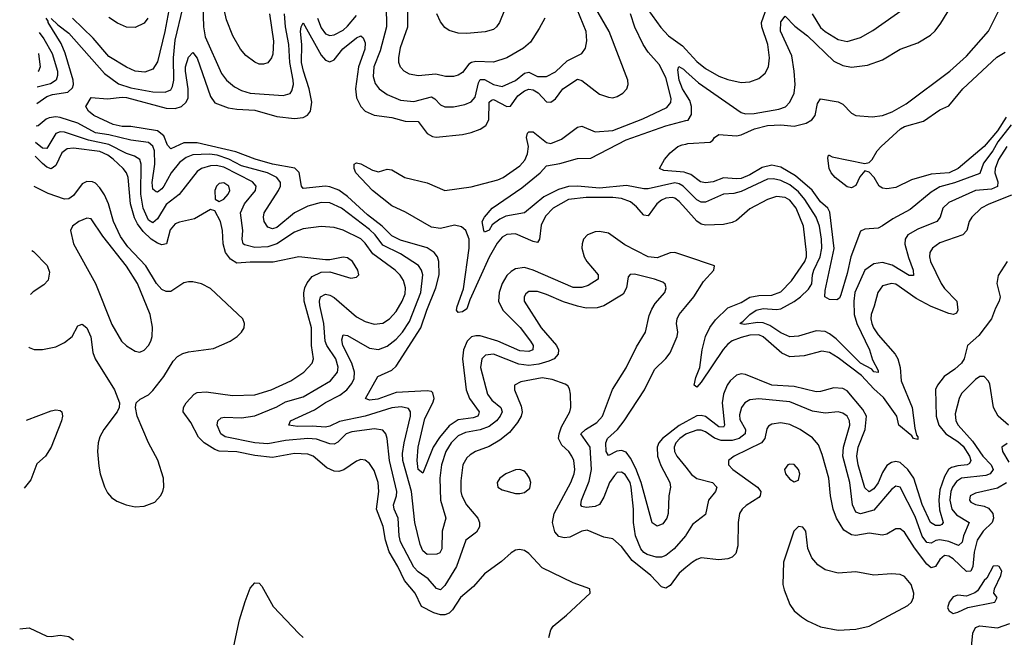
# Model space of a CAD drawing. Header units: inches. Extents: x 1694797 to 1849917, y 907313 to 1017959.
# Tile 266 of 656: x 1696987 to 1701441, y 981691 to 984483. Entities that reach past the tile are written whole.
import ezdxf

# ---------------------------------------------------------------- set-up
doc = ezdxf.new("R2010")
doc.units = ezdxf.units.IN
doc.header["$MEASUREMENT"] = 0
doc.layers.add('B6998', color=7, linetype='Continuous')
doc.layers.add('B7908', color=7, linetype='Continuous')

msp = doc.modelspace()

# ---------------------------------------------------------------- linework, layer by layer
at = {"layer": 'B6998', "color": 5}
for points, elevation in [([(1698117.1, 984510), (1698134.4, 984385.6), (1698132.3, 984327.7), (1698126.4, 984310), (1698110, 984287.7), (1698090, 984281.3), (1698070, 984282.2), (1698050, 984290.2), (1698010, 984320.8), (1697986.4, 984350), (1697951.1, 984410), (1697922.1, 984482.1), (1697893.5, 984610)], 860), ([(1699205.8, 984590), (1699157.6, 984470), (1699144, 984450), (1699130, 984439.1), (1699092.1, 984427.9), (1699010, 984420.6), (1698970, 984422.3), (1698930, 984434.4), (1698910, 984448), (1698890, 984473.7), (1698874.5, 984510)], 880), ([(1697130, 984488.9), (1697159.6, 984459.6), (1697210, 984421.5), (1697370, 984240.3), (1697433.3, 984193.3), (1697490, 984174.1), (1697590, 984156.4), (1697645.1, 984154.9), (1697670, 984165.5), (1697678.7, 984181.3), (1697683.7, 984210), (1697683, 984310), (1697690.8, 984390), (1697724.8, 984535.2)], 840), ([(1697666.3, 984550), (1697644.2, 984430), (1697610, 984292), (1697590, 984258.6), (1697553.7, 984246.3), (1697510, 984249.6), (1697470, 984267.6), (1697390, 984317), (1697318.9, 984398.9), (1697225.6, 984490)], 860), ([(1700000, 983413.6), (1699950, 983430.5), (1699930, 983428.8), (1699870, 983406.7), (1699830, 983411.1), (1699724.5, 983464.5), (1699650, 983517.3), (1699610, 983524.9), (1699590, 983523), (1699556.1, 983510), (1699538, 983490), (1699530.7, 983470), (1699529.6, 983450), (1699541.1, 983410), (1699552.7, 983390), (1699603.3, 983330), (1699603.5, 983310), (1699558.2, 983281.8), (1699530, 983271.5), (1699490, 983272), (1699310, 983350.6), (1699270, 983362.2), (1699230, 983356.4), (1699210, 983344.5), (1699190, 983325.7), (1699169.7, 983290), (1699155.5, 983250), (1699153.4, 983210), (1699172.8, 983170), (1699250.7, 983090.7), (1699297.9, 983030), (1699309.5, 983010), (1699308, 982990), (1699290, 982982.6), (1699250, 982985.6), (1699150, 983029.4), (1699070, 983053), (1699050, 983054.1), (1699031, 983049), (1699011.5, 983030), (1698994.6, 982990), (1698989.8, 982950), (1699006.7, 982810), (1699022.2, 982770), (1699064.7, 982710), (1699061.8, 982698.2), (1699058.7, 982690), (1699037.9, 982682.1), (1698970, 982674.3), (1698930, 982646.3), (1698886.4, 982593.6), (1698858.1, 982550), (1698810, 982432.8), (1698789.5, 982450), (1698785.7, 982490), (1698789.6, 982550), (1698820.2, 982679.8), (1698856.2, 982750), (1698861.5, 982770), (1698856, 982796), (1698850, 982801.8), (1698830, 982804.7), (1698690, 982797.5), (1698606.6, 982766.6), (1698570, 982762.1), (1698551.2, 982770), (1698607, 982870), (1698670, 982898.4), (1698690, 982915.9), (1698802.1, 983090), (1698828.3, 983170), (1698869.3, 983270), (1698885, 983330), (1698883, 983390), (1698876.3, 983410), (1698862.6, 983430), (1698830.7, 983450.7), (1698710, 983485.8), (1698670, 983505.2), (1698626.7, 983550), (1698560.9, 983600.9), (1698470, 983684.1), (1698430, 983711.7), (1698390, 983727.7), (1698370, 983729.9), (1698270, 983719), (1698261.7, 983730), (1698251.9, 983791.9), (1698231.1, 983811.2), (1698130, 983829.5), (1698051.9, 983851.9), (1697965.1, 983885.1), (1697790, 983925.8), (1697730, 983926.3), (1697670, 983899.1), (1697655, 983915), (1697638.3, 983958.3), (1697610, 983981), (1697490, 983999.4), (1697450, 983999.2), (1697410, 984008.6), (1697323.1, 984050), (1697298.5, 984070), (1697286.8, 984090), (1697310, 984130.4), (1697384.7, 984124.7), (1697450, 984132.3), (1697470, 984131), (1697650, 984082.8), (1697690, 984082), (1697719.1, 984090), (1697740.8, 984110), (1697748.4, 984130), (1697748.7, 984170), (1697736.4, 984250), (1697737.4, 984270), (1697750, 984313.7), (1697770, 984334.3), (1697790, 984309), (1697850, 984135), (1697870, 984107.6), (1697930, 984084.3), (1697970, 984077.7), (1698050, 984074.5), (1698150, 984045.4), (1698230, 984036.6), (1698270, 984040.1), (1698289.5, 984050.5), (1698302.5, 984070), (1698308.3, 984110), (1698296.5, 984170), (1698270.5, 984250), (1698262.3, 984290), (1698262.9, 984370), (1698257.5, 984430), (1698260.7, 984450), (1698270, 984468.7), (1698350, 984322.4), (1698370, 984300.1), (1698390, 984291.9), (1698410, 984301.4), (1698449.2, 984350.8), (1698510, 984400.7), (1698530, 984409.3), (1698541.2, 984401.2), (1698550, 984378.8), (1698548.7, 984350), (1698519.8, 984270), (1698505.3, 984170), (1698510.1, 984130), (1698530, 984090.2), (1698550, 984069.4), (1698590, 984051.3), (1698670, 984039.9), (1698730, 984023.6), (1698790, 984021.8), (1698830, 983968.1), (1698854, 983954), (1698871.1, 983951.1), (1698990, 983964.2), (1699030, 983973.2), (1699070, 983988.6), (1699095.2, 984004.8), (1699109.9, 984030), (1699110.3, 984109.7), (1699120.8, 984119.2), (1699130, 984122.7), (1699190, 984090.4), (1699207.5, 984092.5), (1699240.7, 984139.3), (1699270, 984161.5), (1699290, 984168.4), (1699310, 984165.3), (1699331.8, 984151.8), (1699370, 984110.8), (1699390, 984110.1), (1699410, 984124.8), (1699444.1, 984170), (1699510, 984213.5), (1699530, 984208.1), (1699610, 984146), (1699650, 984131.9), (1699670, 984130.1), (1699690, 984135.1), (1699715.9, 984150), (1699732.9, 984170), (1699739.5, 984190), (1699738.4, 984210), (1699652.9, 984430), (1699570, 984574.3)], 820), ([(1697815.8, 984550), (1697817.8, 984450), (1697825.3, 984405.3), (1697900, 984240), (1697921.8, 984210), (1697959.3, 984179.3), (1697990, 984162.1), (1698030, 984151.1), (1698179.4, 984140.6), (1698210, 984148.6), (1698218.7, 984161.3), (1698225.6, 984190), (1698224, 984210), (1698209.7, 984289.7), (1698205.1, 984370), (1698188.9, 984451.1), (1698184.5, 984510)], 840), ([(1698645.3, 984545.3), (1698646.1, 984450), (1698617.4, 984342.6), (1698588.5, 984270), (1698585.5, 984225.5), (1698594.7, 984194.7), (1698612.9, 984170), (1698650, 984144.2), (1698710, 984118.3), (1698770, 984113), (1698850, 984134.8), (1698865.3, 984125.3), (1698890, 984097.4), (1698910, 984089.5), (1698950, 984089), (1699001.1, 984098.9), (1699030, 984110.9), (1699047.5, 984132.5), (1699062.5, 984197.5), (1699070, 984211.9), (1699090, 984212.4), (1699130.5, 984189.5), (1699170, 984180.3), (1699230, 984207.4), (1699270, 984241.8), (1699290, 984245), (1699330, 984226.1), (1699370, 984225.5), (1699410, 984247.5), (1699463.6, 984296.4), (1699529.7, 984330), (1699545.8, 984354.2), (1699552.2, 984387.8), (1699549.1, 984430), (1699508.3, 984528.3)], 840), ([(1699361.8, 984490), (1699337.6, 984442.4), (1699298.2, 984381.8), (1699266.4, 984353.6), (1699190, 984310.8), (1699130, 984290.7), (1699050, 984294.3), (1699031.1, 984288.9), (1699018.9, 984281.1), (1698990, 984244.7), (1698970, 984231.4), (1698950, 984226.5), (1698913.4, 984226.6), (1698870, 984236), (1698790, 984229.4), (1698750, 984236.2), (1698726, 984250), (1698710, 984268.7), (1698702, 984290), (1698701.4, 984310), (1698710, 984357), (1698742.2, 984450), (1698742.3, 984570)], 860), ([(1697064.1, 984104.2), (1697110, 984135.1), (1697135, 984145), (1697205.5, 984154.5), (1697225.3, 984174.7), (1697229.9, 984190), (1697228.9, 984210), (1697192.1, 984332.1), (1697174.6, 984374.6), (1697115.3, 984470), (1697116.4, 984476.4), (1697106.2, 984490)], 840), ([(1697566, 984490), (1697550, 984466.5), (1697510, 984447.1), (1697470, 984449.2), (1697430, 984467.2), (1697390, 984493.2)], 880), ([(1698334.2, 984490), (1698350, 984446.1), (1698370, 984419.3), (1698390, 984410.6), (1698410, 984414.3), (1698450, 984436), (1698470, 984453), (1698510, 984502.2)], 840), ([(1700000, 983627.4), (1699970, 983660.9), (1699950, 983676), (1699938.4, 983678.4), (1699910, 983675.7), (1699890, 983666.7), (1699869.8, 983650.2), (1699830, 983596.8), (1699810, 983599.4), (1699777.1, 983637.1), (1699750, 983659.5), (1699710, 983674.8), (1699670, 983678.9), (1699550, 983678.9), (1699470, 983669.5), (1699399.8, 983630), (1699365.1, 983594.9), (1699346.5, 983553.5), (1699338.6, 983490), (1699330, 983475.8), (1699310, 983479.7), (1699230, 983514.5), (1699190, 983512.2), (1699170, 983500.1), (1699146.9, 983473.1), (1699110.5, 983409.5), (1699023.5, 983216.5), (1699010, 983176.1), (1698990, 983162.4), (1698970, 983158.7), (1698963, 983170), (1698965.6, 983185.6), (1698994.5, 983265.5), (1699019.8, 983450), (1699019.8, 983490), (1699004.6, 983530), (1698986.2, 983546.2), (1698954.3, 983554.3), (1698890, 983539.5), (1698850, 983544.7), (1698732.5, 983612.5), (1698670, 983641), (1698582.7, 983710), (1698508.2, 983790), (1698499.7, 983810), (1698500.7, 983830), (1698510, 983835.6), (1698530, 983830.8), (1698582.7, 983802.7), (1698610, 983795), (1698650, 983806.8), (1698670, 983804.7), (1698729.2, 983769.2), (1698830, 983745.4), (1698910, 983710.5), (1699030, 983726.8), (1699150, 983758.3), (1699173.8, 983770), (1699250, 983822.3), (1699271.6, 983848.4), (1699283.9, 983876.1), (1699288.9, 983910), (1699280.1, 983950), (1699283.7, 983970), (1699290, 983975.4), (1699310, 983975.1), (1699370, 983926.9), (1699390, 983923), (1699437.6, 983942.4), (1699510, 983996.4), (1699530, 984000.9), (1699590, 983975.9), (1699670, 983982.3), (1699805.8, 984034.2), (1699914.6, 984085.4), (1699932.2, 984107.8), (1699934, 984126), (1699910, 984221), (1699879.7, 984279.8), (1699830, 984336), (1699807, 984370), (1699770, 984449), (1699750.4, 984510)], 780), ([(1699828.7, 984528.7), (1699886.8, 984446.8), (1699922.2, 984410), (1699984.7, 984364.7), (1700000, 984348.2)], 780), ([(1697074.5, 984424.5), (1697095.9, 984395.9), (1697134, 984330), (1697157.6, 984250), (1697158.5, 984230), (1697152.7, 984210), (1697126.6, 984193.4), (1697066.5, 984177.2)], 860), ([(1697071.4, 984329.6), (1697072.2, 984327.8), (1697080.1, 984270), (1697072.3, 984250), (1697068.8, 984247.9)], 880), ([(1700000, 984146), (1699985, 984170), (1699970, 984209.8), (1699963.7, 984256.3), (1699968.2, 984271.8), (1699990, 984258.4), (1700000, 984249.3)], 760), ([(1700000, 982152.8), (1699998.2, 982150), (1699946.9, 982090), (1699910, 982060.5), (1699890, 982053.1), (1699866.5, 982053.5), (1699825, 982065), (1699810, 982074.5), (1699797.3, 982090), (1699772.5, 982150), (1699763.5, 982210), (1699763.3, 982270), (1699753.4, 982370), (1699748.3, 982390), (1699726.6, 982426.6), (1699710, 982437.8), (1699690, 982435.8), (1699677.5, 982422.5), (1699655.3, 982390), (1699630, 982324.2), (1699609.2, 982290.8), (1699590, 982282.4), (1699550, 982277.6), (1699530, 982281.7), (1699525.6, 982290), (1699528.9, 982310), (1699563.7, 982396.3), (1699573.7, 982450), (1699567.5, 982550), (1699524.9, 982610), (1699545.8, 982630), (1699598, 982662), (1699623.6, 982690), (1699669.3, 982810.7), (1699730, 982908.9), (1699776.8, 983003.2), (1699817.8, 983070), (1699833.8, 983146.2), (1699845.8, 983174.2), (1699860.9, 983199.1), (1699904.8, 983250), (1699912, 983270), (1699907.3, 983287.3), (1699895.9, 983295.9), (1699858.4, 983310), (1699767.4, 983332.6), (1699748.4, 983331.6), (1699739.9, 983320.1), (1699732.3, 983270), (1699717.5, 983242.5), (1699630.1, 983189.9), (1699599.4, 983180.6), (1699550, 983179), (1699510, 983187.3), (1699447, 983207), (1699370, 983241.1), (1699330, 983253.3), (1699290, 983254), (1699276.3, 983243.7), (1699268.3, 983230), (1699269.3, 983210), (1699346.2, 983090), (1699415, 983010), (1699423.6, 982990), (1699422.2, 982970), (1699404.2, 982950), (1699380.9, 982939.1), (1699334.8, 982925.2), (1699290, 982919), (1699245.6, 982925.6), (1699130, 982970.7), (1699093.4, 982966.6), (1699076.8, 982950), (1699071.8, 982910), (1699103.9, 982790), (1699122.5, 982762.5), (1699163.5, 982730), (1699170.1, 982710), (1699161.2, 982690), (1699143.9, 982670), (1699110, 982643.4), (1699070, 982628.5), (1699003.2, 982616.8), (1698970, 982601.3), (1698939.4, 982570), (1698914.1, 982530), (1698894.5, 982470), (1698887, 982410), (1698890.5, 982310), (1698914.3, 982230), (1698898.3, 982170), (1698896, 982090), (1698887.7, 982072.3), (1698874.1, 982065.9), (1698830, 982064.7), (1698810, 982081.2), (1698798.7, 982110), (1698775.1, 982210), (1698759.9, 982350), (1698719.5, 982490), (1698719.1, 982520.9), (1698726.5, 982570), (1698754.6, 982690), (1698755.3, 982710), (1698745.5, 982725.5), (1698713.1, 982733.1), (1698670, 982728), (1698550, 982690.7), (1698434, 982666), (1698390, 982645.1), (1698370, 982640.6), (1698310, 982645.9), (1698243.6, 982643.6), (1698204.5, 982650), (1698212.4, 982670), (1698320.8, 982719.2), (1698370, 982751.7), (1698434.8, 982785.2), (1698466.1, 982810), (1698490, 982837.8), (1698499.3, 982860.7), (1698501.7, 982890), (1698490.2, 982930.2), (1698449.5, 983010), (1698444.6, 983035.4), (1698450, 983057.7), (1698470, 983055), (1698570, 982997.5), (1698610, 982992.3), (1698650, 983006.6), (1698690, 983038.8), (1698718.9, 983070), (1698750, 983117.8), (1698800.9, 983250), (1698810.3, 983330), (1698804.9, 983350), (1698791.2, 983371.2), (1698710, 983425), (1698630, 983463.7), (1698595.3, 983510), (1698570, 983534.8), (1698443.4, 983630), (1698390, 983655.4), (1698350, 983655.9), (1698290, 983639.9), (1698230, 983609.5), (1698150, 983543.9), (1698130, 983537.5), (1698110, 983544.2), (1698093.2, 983570), (1698089.9, 983590), (1698093.5, 983610), (1698158.2, 983710), (1698166.4, 983730), (1698166.6, 983746.6), (1698150.6, 983770), (1698107.8, 983790), (1697990, 983822.8), (1697932.7, 983852.7), (1697879.8, 983870), (1697845.3, 983874.7), (1697770, 983872.1), (1697740.4, 983859.6), (1697710, 983836.7), (1697672.3, 983790), (1697639.7, 983730), (1697630, 983718.1), (1697610, 983703.8), (1697604.9, 983704.9), (1697590, 983716.3), (1697586.3, 983746.3), (1697598.8, 983830), (1697596.8, 983890), (1697590, 983911), (1697570, 983928.2), (1697490, 983938.6), (1697390, 983962.4), (1697330, 983971.5), (1697250, 984015.3), (1697170, 984040.1), (1697150, 984043), (1697120.7, 984039.3), (1697106.3, 984033.7), (1697070, 984002.5), (1697060.8, 984001.8)], 840), ([(1700000, 983718.4), (1699988.5, 983730), (1699970, 983741.2), (1699950, 983745.2), (1699830, 983717.8), (1699810, 983717.7), (1699732.6, 983732.6), (1699610, 983720.6), (1699510, 983730.2), (1699470, 983728.4), (1699424.4, 983715.6), (1699358, 983682), (1699270.1, 983609.9), (1699185.6, 983594.4), (1699158.3, 983581.7), (1699124, 983556), (1699110, 983532), (1699090, 983522.4), (1699086, 983530), (1699078.4, 983570), (1699089.3, 983590), (1699124.7, 983630), (1699258, 983722), (1699341.6, 983790), (1699370, 983822.3), (1699430, 983832), (1699510, 983855.3), (1699570, 983856.3), (1699730, 983939.5), (1699910, 984002.7), (1700000, 984026.5)], 760), ([(1700000, 982005.8), (1699970, 981980.7), (1699930, 981925.3), (1699910, 981912.7), (1699890, 981918.9), (1699842, 981970), (1699757.6, 982037.6), (1699710, 982101.4), (1699670, 982136), (1699630, 982142.9), (1699554.7, 982174.7), (1699530, 982170.5), (1699476.3, 982143.7), (1699450, 982139.6), (1699426.5, 982146.5), (1699407.7, 982167.7), (1699397.5, 982210), (1699405.4, 982250), (1699480.7, 982390), (1699495.9, 982430), (1699498.3, 982450), (1699493.2, 982490), (1699485.2, 982510), (1699471.5, 982530), (1699438.7, 982558.7), (1699424.9, 982590), (1699426.7, 982610), (1699438.2, 982641.8), (1699475.5, 982710), (1699480.3, 982730), (1699478.8, 982790), (1699474.3, 982814.3), (1699466.8, 982826.8), (1699454.8, 982834.8), (1699395.8, 982855.8), (1699350, 982863), (1699254.4, 982845.6), (1699224.9, 982830), (1699225.2, 982810), (1699256.1, 982736.1), (1699259.6, 982710), (1699255.6, 982690), (1699239, 982661), (1699203, 982617), (1699158.8, 982581.2), (1699110, 982553.3), (1699049.2, 982530.8), (1699024.4, 982515.6), (1699010, 982501.4), (1698991.6, 982470), (1698981.8, 982398.2), (1698982.8, 982350), (1698987.7, 982330), (1699008.4, 982290), (1699058.8, 982230), (1699067.5, 982210), (1699066.6, 982190), (1699053.6, 982166.4), (1699005.7, 982130), (1698962.9, 982010), (1698910, 981924.2), (1698890, 981905.6), (1698871.7, 981911.7), (1698834.5, 981954.5), (1698790, 981986.2), (1698770, 982007.5), (1698710, 982122), (1698703.5, 982150), (1698699.7, 982230), (1698680.8, 982270), (1698678.1, 982290), (1698691.8, 982330), (1698692.8, 982350), (1698660.3, 982490), (1698649.4, 982589.4), (1698643.4, 982610), (1698630, 982627.7), (1698592.4, 982632.4), (1698490, 982620.1), (1698463.2, 982610), (1698426.8, 982573.2), (1698410, 982564.3), (1698390, 982565.9), (1698330, 982585.9), (1698290, 982589.3), (1698190, 982580.4), (1698110, 982565.7), (1698050, 982570.5), (1697916.7, 982596.7), (1697896.3, 982610), (1697880.6, 982650), (1697883.1, 982670), (1697897.7, 982682.3), (1697913.9, 982686.1), (1697990, 982682.2), (1698050, 982692.5), (1698150, 982732.3), (1698190, 982754.7), (1698270, 982777.8), (1698392.5, 982850), (1698424.4, 982890), (1698428.1, 982911.9), (1698416.9, 982950), (1698376.8, 983010), (1698369, 983030), (1698362.6, 983110), (1698344, 983190), (1698342.8, 983210), (1698348.2, 983230), (1698370, 983241.6), (1698390, 983237.6), (1698410, 983226.9), (1698510, 983139.5), (1698550, 983118), (1698590, 983107), (1698630, 983111.5), (1698660.3, 983130), (1698690, 983163.5), (1698717.7, 983210), (1698730, 983243.1), (1698731.6, 983270), (1698723.4, 983303.4), (1698707.9, 983327.9), (1698685.6, 983350), (1698583.9, 983423.9), (1698550, 983472.5), (1698530, 983492.7), (1698450, 983530.9), (1698410, 983543.2), (1698350, 983547.7), (1698270, 983537.7), (1698230, 983521.7), (1698150, 983469.9), (1698110, 983456.1), (1698050, 983452.6), (1698004.4, 983464.4), (1697998.3, 983470), (1697994, 983490), (1697996.1, 983530), (1697986.2, 983610), (1698004.5, 983650), (1698053.4, 983710), (1698056.1, 983730), (1698039.8, 983750), (1697910, 983815.9), (1697876.5, 983823.5), (1697850, 983822.7), (1697809.5, 983810.5), (1697790, 983796.7), (1697707.8, 983692.2), (1697650, 983647.2), (1697610, 983582), (1697590, 983563.8), (1697570, 983576), (1697545.3, 983630), (1697534.4, 983694.4), (1697537.1, 983830), (1697529.9, 983850), (1697506.1, 983866.1), (1697470, 983878.3), (1697390, 983918.6), (1697297.7, 983937.7), (1697190, 983974.4), (1697170, 983975.4), (1697150, 983968.2), (1697110, 983899.9), (1697090, 983902.6), (1697058.4, 983927.8)], 860), ([(1700000, 983790.6), (1699993.1, 983793.1), (1699901.1, 983801.1), (1699881.2, 983810), (1699904, 983850), (1699930, 983881), (1699964, 983910), (1699983.1, 983916.9), (1700000, 983920.8)], 740), ([(1699381.3, 981690), (1699390, 981724.7), (1699399.6, 981740.4), (1699461.2, 981790), (1699568, 981890), (1699566, 981910), (1699490, 981936.2), (1699350, 982004.2), (1699290, 982069.6), (1699270, 982082.4), (1699247.7, 982087.7), (1699230, 982085.1), (1699210, 982072.6), (1699166.4, 982033.6), (1699090, 981978.3), (1699040, 981920), (1698981.2, 981870), (1698945.3, 981814.7), (1698930, 981799.4), (1698910, 981791.7), (1698890, 981791.6), (1698860.8, 981800.8), (1698805.1, 981830), (1698776.5, 981890), (1698727.2, 981947.2), (1698697.4, 982010), (1698657.6, 982077.6), (1698641.5, 982130), (1698631.5, 982191.5), (1698601.7, 982270), (1698611.3, 982350), (1698608.7, 982390), (1698590, 982444.4), (1698570, 982476.8), (1698550, 982490.9), (1698530, 982494.2), (1698510, 982486.6), (1698452.7, 982447.3), (1698430, 982440.5), (1698410, 982441.2), (1698376.3, 982456.3), (1698314, 982510), (1698290, 982518.7), (1698230, 982521.8), (1698130, 982503.5), (1698050, 982512.7), (1697970, 982529.6), (1697890, 982531.9), (1697870, 982539.4), (1697821.7, 982570), (1697795.7, 982595.7), (1697761.8, 982661.8), (1697726.4, 982710), (1697727.8, 982730), (1697740.2, 982750), (1697776.1, 982790), (1697790, 982797.5), (1697830, 982800.3), (1697950, 982784.3), (1698050, 982786.9), (1698125.1, 982810), (1698212.9, 982850), (1698271.6, 982890), (1698310.4, 982929.6), (1698316.5, 982950), (1698306.5, 983010), (1698306.4, 983090), (1698273.7, 983210), (1698272.2, 983247.8), (1698276.9, 983270), (1698287.2, 983292.8), (1698310, 983321.4), (1698350, 983341.1), (1698390, 983342.6), (1698485.4, 983314.6), (1698510, 983319.1), (1698520.9, 983330), (1698516.3, 983350), (1698491.8, 983390), (1698470, 983406), (1698450, 983408.6), (1698390, 983396.4), (1698370, 983396.4), (1698250, 983410.6), (1698133.2, 983386.8), (1698030, 983387.1), (1697970, 983382.5), (1697940.1, 983400.1), (1697918.2, 983430), (1697907.3, 983470), (1697904.9, 983530), (1697894.9, 983570), (1697870, 983619.3), (1697850, 983624.2), (1697777.8, 983582.2), (1697710, 983567.9), (1697690, 983559.5), (1697667.4, 983532.6), (1697650.7, 983469.3), (1697630, 983465.3), (1697610, 983472.2), (1697582.1, 983490), (1697545.8, 983525.8), (1697520.1, 983560.1), (1697506.7, 983586.7), (1697488.5, 983650), (1697477.3, 983770), (1697470.5, 983790.5), (1697455.8, 983810), (1697410, 983852), (1697386.1, 983870), (1697350, 983886.5), (1697230, 983901.9), (1697201.7, 983898.3), (1697178.4, 983881.6), (1697150, 983823.2), (1697130, 983808.9), (1697110, 983816), (1697090, 983832.5), (1697056.4, 983865.8)], 880), ([(1697028.4, 983003.2), (1697030, 983001.5), (1697052.4, 982992.4), (1697090, 982991.4), (1697150, 983003.4), (1697190, 983023.6), (1697223.7, 983050), (1697250, 983098.6), (1697257.6, 983102.4), (1697270, 983106.3), (1697290, 983089.4), (1697309.4, 983049.4), (1697318.1, 982978.1), (1697327.7, 982950), (1697415.7, 982810), (1697437.8, 982750), (1697437.3, 982730), (1697428.1, 982710), (1697367.9, 982630), (1697350, 982596.3), (1697341.9, 982570), (1697338.3, 982530), (1697345, 982465), (1697351.5, 982430), (1697371.3, 982371.3), (1697384.5, 982344.5), (1697403, 982323), (1697426.6, 982306.6), (1697469, 982289), (1697510, 982280.9), (1697550, 982282.8), (1697598, 982302), (1697624.7, 982330), (1697634, 982350), (1697639.7, 982370), (1697637.8, 982410), (1697611.5, 982491.5), (1697569.9, 982570), (1697518.6, 982690), (1697510.6, 982730), (1697513.8, 982750), (1697532.2, 982767.8), (1697570, 982786.4), (1697590, 982806.5), (1697638.4, 982870), (1697681.6, 982938.4), (1697700.5, 982959.5), (1697725.7, 982974.4), (1697750, 982981.2), (1697863.6, 982996.4), (1697938.7, 983030), (1697971.1, 983050), (1697991, 983070), (1698001.7, 983090), (1698004.4, 983110), (1697996.9, 983130), (1697850, 983267.3), (1697810, 983289), (1697770, 983297.7), (1697750, 983297.4), (1697730, 983293.1), (1697670, 983254.2), (1697650, 983253.8), (1697630, 983263.2), (1697605.5, 983290), (1697557.3, 983370), (1697476.6, 983456.6), (1697443.1, 983503.1), (1697410.8, 983570), (1697388.2, 983650), (1697371.4, 983691.4), (1697350, 983723.4), (1697330, 983743.6), (1697316.4, 983750), (1697290, 983751), (1697270, 983740.2), (1697230, 983687.8), (1697210, 983673.6), (1697190, 983671), (1697116.4, 983696.4), (1697051.9, 983728.4)], 920), ([(1697042.5, 983438.7), (1697050, 983434.7), (1697112, 983372), (1697121.9, 983341.9), (1697115.3, 983304.7), (1697096.5, 983283.5), (1697048.1, 983251.9), (1697036.1, 983240.6)], 920), ([(1700000, 982664.2), (1699970, 982647.5), (1699894.8, 982590), (1699878.8, 982570), (1699870.7, 982550), (1699872.3, 982510), (1699886.6, 982466.6), (1699927.7, 982390), (1699930.2, 982370), (1699923.2, 982330), (1699920.2, 982250), (1699913.7, 982230), (1699895.7, 982204.3), (1699870, 982192.9), (1699848.6, 982208.6), (1699798.5, 982390), (1699773.8, 982453.8), (1699750, 982500.5), (1699730, 982528), (1699710, 982535.6), (1699688.2, 982531.8), (1699650, 982512.1), (1699640.5, 982530), (1699638.6, 982570), (1699646, 982590), (1699690.5, 982629.5), (1699721.6, 982670), (1699814, 982810), (1699858.3, 982901.7), (1699910, 982951.8), (1699930, 982977.2), (1699961.7, 983050), (1699963.8, 983070), (1699958.5, 983110), (1699960.7, 983130), (1699969.9, 983150), (1700000, 983186.1)], 820), ([(1697017.7, 982673), (1697130, 982714.9), (1697150, 982719.6), (1697170, 982716.5), (1697178.4, 982710), (1697180.3, 982690), (1697175.6, 982670), (1697129.3, 982550), (1697103.9, 982510), (1697064.8, 982475.2), (1697036.9, 982403.1), (1697007.7, 982365)], 880), ([(1700000, 982608.3), (1699973.2, 982590), (1699954.6, 982570), (1699947.2, 982550), (1699949.1, 982530), (1699959, 982510), (1700000, 982459.4)], 840), ([(1697950.7, 981630), (1697982, 981770), (1698007.4, 981852.6), (1698030, 981912.7), (1698050, 981937.6), (1698070, 981935.8), (1698082.2, 981922.2), (1698133.6, 981830), (1698250, 981707.4), (1698270, 981690.3)], 880), ([(1696987, 981728.2), (1697030, 981733.6), (1697110, 981696.5), (1697130, 981694.6), (1697170, 981700.3), (1697210, 981694.3), (1697230, 981679.5)], 880)]:
    msp.add_lwpolyline(points, dxfattribs=dict(at, elevation=elevation))
for points, elevation in [([(1697910, 983745), (1697890, 983742), (1697878, 983730), (1697869.4, 983710), (1697871.9, 983671.9), (1697890, 983660.4), (1697910, 983671.6), (1697930, 983693.7), (1697937.3, 983710), (1697933.8, 983730)], 880), ([(1697290, 983585.1), (1697254, 983570), (1697226.4, 983550), (1697217.6, 983530), (1697230.2, 983470), (1697330.5, 983290.5), (1697404.3, 983104.3), (1697447.8, 983030), (1697470, 983008.9), (1697510, 982984.4), (1697530, 982980.4), (1697550, 982988.4), (1697569.8, 983010.2), (1697579.7, 983030), (1697586.9, 983050), (1697587.2, 983092.7), (1697577.3, 983150), (1697520.4, 983290), (1697470, 983368.4), (1697363.4, 983503.4), (1697310, 983582)], 940), ([(1699250, 982449.7), (1699230, 982448.4), (1699186, 982430), (1699159.5, 982410), (1699146.7, 982390), (1699150.5, 982370), (1699170, 982358), (1699230, 982341.3), (1699250, 982340.3), (1699270, 982345.7), (1699294.7, 982365.2), (1699298.9, 982390), (1699293.7, 982410), (1699280.4, 982430), (1699270, 982441.1)], 880)]:
    msp.add_lwpolyline(points, close=True, dxfattribs=dict(at, elevation=elevation))
at = {"layer": 'B7908', "color": 5}
for points, elevation in [([(1700000, 984348.2), (1700050, 984294.2), (1700090, 984262.1), (1700150, 984227.3), (1700190, 984211.7), (1700250, 984199.1), (1700290, 984201.8), (1700330, 984217.5), (1700359, 984241), (1700375, 984270), (1700378.7, 984310), (1700371.2, 984370), (1700344.6, 984450), (1700343.1, 984470), (1700384.6, 984590)], 780), ([(1700000, 984249.3), (1700057.1, 984197.1), (1700250, 984063.2), (1700270, 984057.2), (1700310, 984059.3), (1700421.6, 984078.4), (1700451.6, 984088.4), (1700470.4, 984109.6), (1700489.9, 984150), (1700494.7, 984190), (1700490.7, 984250.7), (1700479.4, 984319.4), (1700428.8, 984431.2), (1700430, 984473.4), (1700450, 984498.4), (1700493.6, 984453.6), (1700550, 984409.5), (1700670, 984295.6), (1700710, 984275.4), (1700750, 984268.1), (1700822.5, 984277.5), (1700890, 984301.5), (1700970, 984350.2), (1701050, 984378), (1701106.4, 984413.6), (1701127.6, 984432.4), (1701153.5, 984466.5), (1701198.6, 984541.4)], 760), ([(1700571.5, 984510), (1700610, 984448.1), (1700630, 984429.2), (1700690, 984392.8), (1700730, 984384.1), (1700790, 984402.6), (1700846.1, 984433.9), (1700998.7, 984541.3)], 780), ([(1700000, 983920.8), (1700010, 983923.1), (1700110, 983928.8), (1700122.3, 983937.7), (1700130, 983950.8), (1700150, 983963.8), (1700230, 983957.8), (1700250, 983961.9), (1700310.7, 983990), (1700370, 984004.5), (1700430, 984007), (1700490, 984001.3), (1700544.3, 984015.7), (1700570.5, 984030), (1700584.9, 984050), (1700595.7, 984104.3), (1700610, 984124.9), (1700690, 984111.8), (1700710, 984101.1), (1700750, 984060.3), (1700770, 984049.2), (1700843.4, 984043.4), (1700890, 984049.6), (1700933.4, 984066.6), (1700997.7, 984102.3), (1701194.5, 984250), (1701270, 984318.3), (1701369.8, 984430.2), (1701415.6, 984524.4)], 740), ([(1701450, 984041.8), (1701410, 983980.6), (1701350, 983909.3), (1701231.6, 983810), (1701191.1, 983790), (1701110, 983784.8), (1701021.2, 983758.8), (1700950, 983724.4), (1700910, 983718.2), (1700890, 983721), (1700875.6, 983730), (1700851.7, 983770), (1700830, 983794), (1700810, 983799.3), (1700786.9, 983773.1), (1700770, 983733), (1700750, 983722.4), (1700730, 983727.3), (1700675.1, 983770), (1700657, 983790), (1700649.4, 983810), (1700643.1, 983856.9), (1700646, 983870), (1700649.3, 983870.7), (1700662.8, 983862.8), (1700810, 983832.4), (1700830, 983837.6), (1700843.9, 983850), (1700866.3, 983890), (1700884, 983910), (1700970.6, 983990), (1700990, 984000.6), (1701075.7, 984024.3), (1701150, 984075.1), (1701190, 984093.7), (1701253.7, 984170), (1701407.2, 984312.8), (1701444.6, 984335.4)], 720), ([(1700000, 984026.5), (1700010.7, 984029.3), (1700025.7, 984054.3), (1700026.6, 984090), (1700017.7, 984117.7), (1700000, 984146)], 760), ([(1701472.7, 984007.3), (1701412, 983930), (1701388.8, 983890), (1701346.4, 983833.6), (1701330, 983787), (1701215, 983745), (1701150, 983727.5), (1701110, 983702.8), (1701015.5, 983624.5), (1700937, 983583), (1700890, 983550.7), (1700870, 983539.8), (1700810, 983535.1), (1700790, 983526.6), (1700746.1, 983410), (1700730, 983335.1), (1700701.8, 983238.2), (1700695.9, 983224.1), (1700683.9, 983216.1), (1700650, 983217.4), (1700629, 983230), (1700630, 983259.1), (1700671.6, 983448.4), (1700652.2, 983612.2), (1700642, 983630), (1700610, 983659.9), (1700571.6, 983711.6), (1700496.6, 983776.6), (1700430, 983816.8), (1700390, 983825.4), (1700346.1, 983813.9), (1700290, 983781.1), (1700250, 983764.8), (1700230, 983762.6), (1700170, 983768.2), (1700124.6, 983750), (1700090, 983744.8), (1700067, 983750), (1700022.5, 983782.5), (1700000, 983790.6)], 740), ([(1701452.1, 983910), (1701415.3, 983850), (1701399.7, 983810), (1701397.7, 983790), (1701412.3, 983750), (1701410, 983728.6), (1701383.1, 983716.9), (1701310, 983709.9), (1701190, 983656.2), (1701163.1, 983630), (1701150.6, 983589.4), (1701136.2, 983570), (1701050, 983535.2), (1701004.9, 983510), (1700991.8, 983490), (1700991.6, 983468.4), (1701007.2, 983407.2), (1701028.6, 983350), (1701030, 983326.6), (1701010, 983326.6), (1700933, 983373), (1700890, 983385.2), (1700850, 983378.4), (1700810, 983349.8), (1700765.3, 983250), (1700760.8, 983210), (1700762.2, 983150), (1700773.3, 983110), (1700831.5, 982990), (1700844.7, 982944.7), (1700870, 982897.3), (1700870, 982887.1), (1700850, 982891.3), (1700842.3, 982902.3), (1700790, 982930.5), (1700679.7, 983039.7), (1700650, 983063.2), (1700630, 983072.7), (1700590, 983075.6), (1700510, 983052.2), (1700470, 983049), (1700430, 983067.6), (1700380.2, 983100.2), (1700350, 983112.1), (1700325.6, 983114.4), (1700264.4, 983104.4), (1700244.7, 983110), (1700260.4, 983119.6), (1700289.3, 983150), (1700319, 983170), (1700350, 983176.9), (1700410, 983171.9), (1700430, 983175.2), (1700490, 983208.2), (1700519.1, 983230), (1700555.6, 983264.4), (1700570, 983288.6), (1700573.1, 983330), (1700579.2, 983350), (1700607.6, 983410), (1700615.5, 983450), (1700614.7, 983490), (1700604.9, 983550), (1700589.2, 983590), (1700539, 983670), (1700510, 983704.9), (1700470, 983735.9), (1700430, 983756.4), (1700396.9, 983763.1), (1700370, 983762.5), (1700250, 983705.9), (1700217.7, 983697.7), (1700170, 983694.6), (1700090, 983657.3), (1700070, 983658.1), (1700050, 983668.1), (1700000, 983718.4)], 760), ([(1701473, 983690), (1701370.7, 983649.3), (1701335.8, 983630), (1701294, 983590), (1701281.7, 983570), (1701271.5, 983530), (1701254, 983510), (1701150, 983473.7), (1701116.5, 983450), (1701103.7, 983430), (1701102, 983410), (1701106.8, 983390), (1701155.6, 983290), (1701170, 983267.6), (1701225.6, 983210), (1701230.6, 983170), (1701224, 983156), (1701210.5, 983149.5), (1701190, 983154.7), (1701110, 983186.8), (1701042.1, 983222.1), (1700950, 983286.9), (1700930, 983289.9), (1700890, 983279), (1700868.1, 983250), (1700852.8, 983187.2), (1700838.2, 983150), (1700836.8, 983130), (1700841.5, 983110), (1700848.8, 983090), (1700870, 983058.4), (1700946.9, 982970), (1700959, 982950), (1700970.4, 982910), (1700974.6, 982850), (1701023.5, 982730), (1701035.7, 982635.7), (1701043.9, 982603.9), (1701050, 982597.1), (1701050, 982584.2), (1701030, 982589.9), (1701022.2, 982602.2), (1700963.7, 982650), (1700954.4, 982690), (1700894.5, 982774.5), (1700850, 982813.6), (1700794.9, 982874.9), (1700690, 982954.7), (1700650, 982977.7), (1700615.3, 982984.7), (1700536.3, 982963.7), (1700470, 982958.3), (1700435.1, 982975.1), (1700350, 983049.4), (1700330, 983057.8), (1700290, 983056.5), (1700250, 983046.6), (1700210, 983030.9), (1700190, 983016.1), (1700168.5, 982991.5), (1700070, 982844.5), (1700050, 982822.1), (1700037.8, 982830), (1700045.4, 982865.4), (1700063.8, 982910), (1700074.9, 982990), (1700089.7, 983050), (1700108.3, 983091.7), (1700134.7, 983125.3), (1700190, 983180.4), (1700250, 983204.8), (1700290, 983227.9), (1700330, 983235.5), (1700390, 983237.4), (1700430, 983252.9), (1700478.1, 983301.9), (1700538.7, 983390), (1700546.4, 983410), (1700546.2, 983430), (1700533.3, 983550), (1700499.7, 983630), (1700470, 983667.2), (1700450, 983679.2), (1700410, 983683.7), (1700370, 983669.6), (1700290, 983628.2), (1700230, 983575.5), (1700210, 983565.7), (1700170, 983557.3), (1700090, 983554.4), (1700070, 983558.9), (1700050, 983571.6), (1700000, 983627.4)], 780), ([(1700000, 983186.1), (1700036.5, 983230), (1700080.8, 983299.2), (1700126.6, 983350), (1700129.4, 983370), (1700000, 983413.6)], 820), ([(1701453.9, 983390), (1701413.5, 983326.5), (1701406.6, 983290), (1701421.6, 983230), (1701417.9, 983210), (1701400.8, 983179.2), (1701382.4, 983130), (1701325.5, 983054.5), (1701275, 983010), (1701258.9, 982950), (1701247.2, 982930), (1701217.6, 982902.5), (1701168.3, 982870), (1701138.1, 982830), (1701129.7, 982810.3), (1701133.3, 982690), (1701145.3, 982650), (1701176.6, 982610), (1701230, 982576.1), (1701254.3, 982554.3), (1701283.2, 982510), (1701290.1, 982490), (1701283.2, 982476.8), (1701272.4, 982470), (1701230, 982466.1), (1701201.8, 982458.2), (1701189, 982450), (1701170, 982418.3), (1701150, 982357.8), (1701144.9, 982310), (1701147.2, 982267.2), (1701163.7, 982210), (1701158.9, 982201.1), (1701150, 982195.9), (1701130, 982196.1), (1701107.2, 982210), (1701070, 982290.6), (1701031.7, 982410), (1701004.8, 982450), (1700970, 982480.3), (1700950, 982485.3), (1700930, 982480.6), (1700910, 982466.6), (1700890, 982435.9), (1700871, 982389), (1700850, 982361.5), (1700830, 982348.8), (1700810, 982366.4), (1700779.5, 982470), (1700773.8, 982510), (1700779.8, 982550), (1700811.2, 982630), (1700817.3, 982690), (1700801.2, 982721.2), (1700730, 982804.2), (1700710, 982814.9), (1700670, 982819.2), (1700610, 982801.3), (1700590, 982800.3), (1700490, 982824), (1700390, 982830.3), (1700270, 982879.3), (1700250, 982881.6), (1700230, 982876.2), (1700200.1, 982850), (1700186.7, 982830), (1700170.6, 982790), (1700165.4, 982750), (1700175, 982650), (1700170, 982640.2), (1700150, 982642.3), (1700090, 982688.2), (1700070, 982693.9), (1700050, 982691.9), (1700000, 982664.2)], 820), ([(1701459.3, 982650), (1701412.5, 982690), (1701392, 982730), (1701375.2, 982835.2), (1701369, 982849), (1701349.7, 982869.7), (1701330, 982869.7), (1701310, 982856.8), (1701247.4, 982792.6), (1701237, 982770), (1701218.5, 982701.5), (1701221, 982670), (1701232.4, 982650), (1701297.6, 982577.6), (1701344.2, 982510), (1701380.9, 982470), (1701390.6, 982450), (1701377.6, 982430), (1701357.6, 982422.4), (1701247, 982410), (1701224.6, 982395.4), (1701207.2, 982370), (1701199.5, 982350), (1701194.2, 982310), (1701203.4, 982270), (1701225, 982245), (1701281.5, 982210), (1701255.9, 982150), (1701250, 982120.4), (1701234.1, 982105.9), (1701190, 982123.6), (1701150, 982131.9), (1701131.9, 982128.1), (1701110, 982116.2), (1701090, 982119.9), (1701070, 982148.6), (1701037.1, 982237.1), (1700970, 982369.8), (1700950, 982374.4), (1700930, 982358.8), (1700850, 982264.9), (1700790, 982248.1), (1700770, 982256.8), (1700754.4, 982290), (1700741.9, 982390), (1700710.6, 982510), (1700714.2, 982550), (1700742.7, 982650), (1700740.8, 982670), (1700729.8, 982690), (1700710, 982704.1), (1700690, 982709.9), (1700630, 982704.5), (1700573.3, 982713.3), (1700470, 982755.7), (1700330, 982768.9), (1700290, 982764.1), (1700266.7, 982750), (1700252.3, 982730), (1700243.7, 982696.3), (1700245, 982675), (1700269.6, 982630), (1700269.1, 982610.9), (1700241.7, 982590), (1700210, 982580.3), (1700160.1, 982580.1), (1700130.6, 982590.6), (1700090, 982619), (1700070, 982626.4), (1700050, 982627.3), (1700002.6, 982610), (1700000, 982608.3)], 840), ([(1701450.4, 982389.6), (1701410, 982364.8), (1701310, 982342.9), (1701286.4, 982330), (1701282.9, 982310), (1701290, 982301.8), (1701310, 982291.1), (1701350, 982284.1), (1701370, 982274.1), (1701389.1, 982250), (1701392.5, 982230), (1701386, 982210), (1701346, 982170), (1701318.3, 982130), (1701303.9, 982076.1), (1701298.8, 982010), (1701290.1, 981990), (1701270, 981987.9), (1701210, 982045.5), (1701190, 982058), (1701170, 982059.9), (1701150, 982042), (1701130, 982010.6), (1701110, 982004.2), (1701090, 982021.9), (1701034.7, 982094.7), (1700990, 982166.4), (1700970, 982181.4), (1700950, 982180.3), (1700910, 982156.2), (1700890, 982152.2), (1700830, 982162), (1700770, 982151.5), (1700750, 982153.3), (1700714.9, 982174.9), (1700682.5, 982230), (1700666.5, 982270), (1700654.9, 982330), (1700647.7, 982410), (1700617.6, 982517.6), (1700600.3, 982560.3), (1700572.7, 982592.7), (1700518.2, 982630), (1700470, 982652.7), (1700430, 982660.2), (1700390, 982654.9), (1700374.5, 982645.5), (1700366.7, 982633.3), (1700357.4, 982590), (1700342, 982570), (1700219.6, 982510), (1700192.9, 982490), (1700192.6, 982470), (1700213.2, 982450), (1700324.4, 982370), (1700339.8, 982350), (1700336.1, 982330), (1700330, 982322.5), (1700273.3, 982286.7), (1700254.7, 982270), (1700243.8, 982250), (1700236.3, 982210), (1700236, 982104), (1700227.2, 982070), (1700210, 982052.8), (1700190, 982044.7), (1700150, 982040.5), (1700070, 982049.7), (1700050, 982042.3), (1700030, 982030.8), (1700000, 982005.8)], 860), ([(1701453.9, 982566.1), (1701430.4, 982550), (1701432.8, 982530), (1701461.7, 982481.7)], 860), ([(1700000, 982459.4), (1700026.6, 982426.6), (1700050, 982408), (1700120.3, 982390), (1700141.1, 982370), (1700134.7, 982350), (1700103, 982310), (1700090, 982246), (1700030, 982200.3), (1700000, 982152.8)], 840), ([(1701292.5, 981647.5), (1701298.8, 981710), (1701310, 981735.4), (1701330, 981743), (1701410, 981733.9), (1701466.5, 981753.5)], 860)]:
    msp.add_lwpolyline(points, dxfattribs=dict(at, elevation=elevation))
at = {"layer": 'B7908', "color": 5, "elevation": 880}
for points in [[(1700470, 982474), (1700461, 982470), (1700446, 982450), (1700450.7, 982430), (1700470, 982404.9), (1700490, 982394), (1700510, 982400.7), (1700516.4, 982430), (1700509.5, 982450), (1700490, 982471.5)], [(1700510, 982192.3), (1700488.4, 982170), (1700441.7, 982030), (1700439.6, 981930), (1700444.8, 981904.8), (1700470, 981838.8), (1700490.6, 981810), (1700523, 981783), (1700550, 981765.3), (1700610, 981738.7), (1700690, 981723.6), (1700770, 981727.4), (1700830, 981741.1), (1701005.1, 981834.9), (1701020.7, 981850), (1701029.7, 981870.3), (1701031.1, 981890), (1701019.2, 981930), (1700990, 981965.1), (1700970, 981974.8), (1700930, 981978), (1700850, 981970.9), (1700770, 981987.2), (1700690, 981980.4), (1700630, 981996.3), (1700597.8, 982017.8), (1700569.6, 982050), (1700552.7, 982092.7), (1700542.9, 982170), (1700530, 982189.3)], [(1701410, 982014), (1701390, 982012.3), (1701361.8, 981958.2), (1701350, 981948), (1701319.3, 981900.7), (1701307.8, 981892.2), (1701270, 981876.4), (1701230, 981880.9), (1701210, 981873.2), (1701191, 981850), (1701184, 981824), (1701191.3, 981810), (1701210, 981798.8), (1701230, 981804.9), (1701275.3, 981824.7), (1701398, 981850), (1701409, 981870), (1701393.2, 981890), (1701397, 981910), (1701425.2, 981970), (1701429, 981990), (1701418, 982010)]]:
    msp.add_lwpolyline(points, close=True, dxfattribs=at)

doc.saveas('drawing.dxf')
